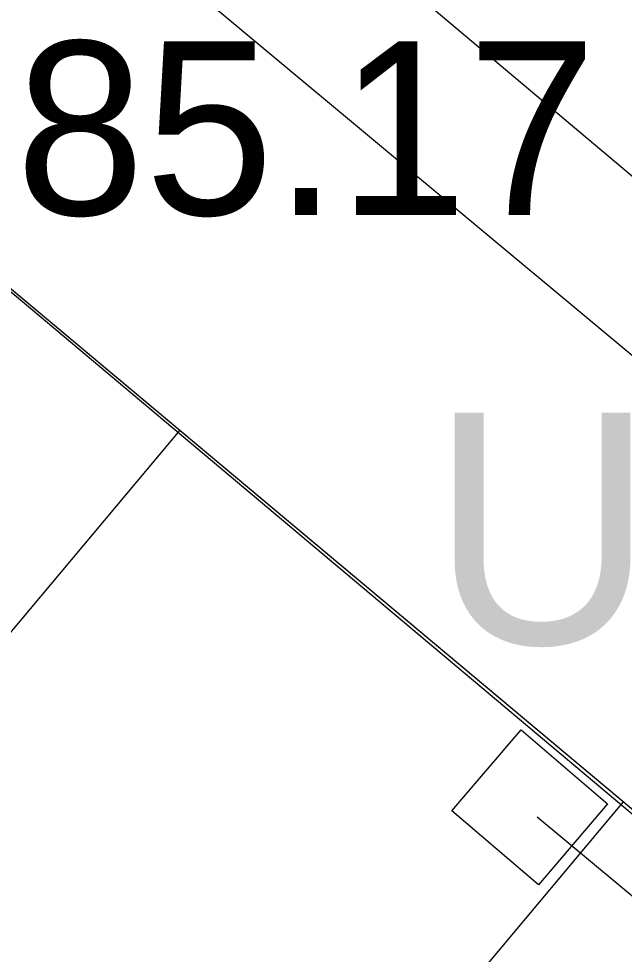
# Model space of a CAD drawing. Extents: x -438233 to -437334, y -1133133 to -1132623.
# Drawn here: x -437522.013 to -437519.396, y -1132721.23 to -1132717.187 of the extents above; entities that cross this region are included whole.
import ezdxf

# ---------------------------------------------------------------- set-up
doc = ezdxf.new("R2010")
doc.units = 0
for name, color, linetype in [('Vrstva 1', 7, 'Continuous'), ('Vrstva 10', 7, 'Continuous'), ('Vrstva 3', 7, 'Continuous'), ('Vrstva 40', 7, 'Continuous'), ('Vrstva 50', 7, 'Continuous'), ('Vrstva 55', 7, 'Continuous')]:
    doc.layers.add(name, color=color, linetype=linetype)

msp = doc.modelspace()

# ---------------------------------------------------------------- linework, layer by layer
at = {"layer": 'Vrstva 1'}
for p, q in [((-437527.2576, -1132713.988), (-437501.9616, -1132735.1802)), ((-437518.8094, -1132718.3352), (-437523.378, -1132714.4815)), ((-437520.0838, -1132718.0343), (-437520.0838, -1132718.0343)), ((-437521.3168, -1132718.9649), (-437524.2067, -1132722.4144)), ((-437519.4005, -1132720.5704), (-437522.2903, -1132724.0199))]:
    msp.add_line(p, q, dxfattribs=at)
msp.add_arc((-437493.6426, -1132692.5993), 27.66, 199.50454, 254.36014, dxfattribs=at)
at = {"layer": 'Vrstva 10'}
msp.add_lwpolyline([(-437528.4328, -1132711.0853), (-437512.0808, -1132724.7073)], dxfattribs=at)
at = {"layer": 'Vrstva 50'}
for points in [[(-437527.2576, -1132713.988), (-437502.1532, -1132735.0197), (-437505.043, -1132738.4691), (-437530.1474, -1132717.4374)], [(-437519.8423, -1132720.2605), (-437519.4689, -1132720.5794), (-437519.7676, -1132720.9292), (-437520.141, -1132720.6102)]]:
    msp.add_lwpolyline(points, close=True, dxfattribs=at)
msp.add_lwpolyline([(-437507.9614, -1132716.2715), (-437505.0641, -1132717.8148), (-437502.6324, -1132718.7887), (-437501.0994, -1132719.2352), (-437500.4801, -1132719.6328), (-437500.2448, -1132720.228), (-437500.4667, -1132720.9711), (-437508.0543, -1132730.0085), (-437508.4616, -1132726.8933), (-437507.41, -1132725.7417), (-437508.6489, -1132724.7803), (-437509.4781, -1132725.9303), (-437508.4616, -1132726.8933), (-437508.0602, -1132730.093), (-437517.4853, -1132722.2019), (-437517.7826, -1132719.0837), (-437516.6324, -1132720.0465), (-437515.6406, -1132718.8533), (-437516.8198, -1132717.9335), (-437517.7826, -1132719.0837), (-437517.4853, -1132722.2019), (-437527.2576, -1132713.988)], dxfattribs=at)
at = {"layer": 'Vrstva 55'}
msp.add_line((-437502.3075, -1132735.2271), (-437519.7722, -1132720.6366), dxfattribs=at)

# ---------------------------------------------------------------- texts
at = {"layer": 'Vrstva 3'}
msp.add_text('385.17 ', height=0.75, dxfattribs=at).set_placement((-437522.5838, -1132718.0343))
at = {"layer": 'Vrstva 40'}
msp.add_text('UV3', height=1, dxfattribs=at).set_placement((-437520.2324, -1132719.8885))

doc.saveas('drawing.dxf')
